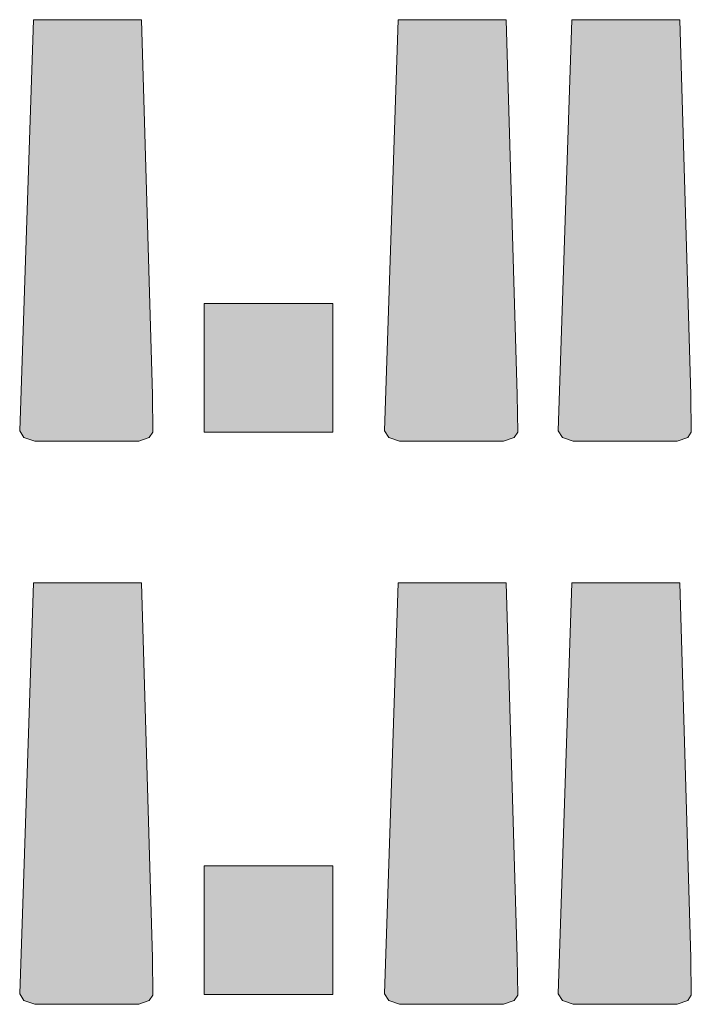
# Model space of a CAD drawing. Header units: millimetres. Extents: x -14761 to 157739, y -22400 to 107990.
# Tile 268 of 296: x 109556 to 112169, y 45830 to 49660. Entities that reach past the tile are written whole.
import ezdxf

# ---------------------------------------------------------------- set-up
doc = ezdxf.new("R2010")
doc.units = ezdxf.units.MM
doc.header["$MEASUREMENT"] = 0
doc.layers.add('Интерьер - лежаки 2', color=7, linetype='Continuous')

msp = doc.modelspace()

# ---------------------------------------------------------------- hatches: boundary and pattern name
at = {"layer": 'Интерьер - лежаки 2', "linetype": 'Continuous', "lineweight": 0, "true_color": 0xffffff}
for points in [[(110072.3, 48201.1), (110029.3, 49660), (109609.3, 49660), (109555.9, 48061.3), (109572.6, 48034.5), (109614.4, 48019.9), (110019.3, 48020), (110060, 48034.5), (110074.1, 48055.9)], [(111491.6, 48201.1), (111448.6, 49660), (111028.6, 49660), (110975.2, 48061.3), (110991.9, 48034.5), (111033.8, 48019.9), (111438.6, 48020), (111479.4, 48034.5), (111493.5, 48055.9)], [(112167.1, 48201.1), (112124.1, 49660), (111704.1, 49660), (111650.7, 48061.3), (111667.4, 48034.5), (111709.2, 48019.9), (112114.1, 48020), (112154.8, 48034.5), (112168.9, 48055.9)], [(110773.8, 48555.8), (110273.8, 48555.8), (110273.8, 48055.8), (110773.8, 48055.8)], [(110072.3, 46011.1), (110029.3, 47470), (109609.3, 47470), (109555.9, 45871.3), (109572.6, 45844.5), (109614.4, 45829.9), (110019.3, 45830), (110060, 45844.5), (110074.1, 45865.9)], [(111491.6, 46011.1), (111448.6, 47470), (111028.6, 47470), (110975.2, 45871.3), (110991.9, 45844.5), (111033.8, 45829.9), (111438.6, 45830), (111479.4, 45844.5), (111493.5, 45865.9)], [(112167.1, 46011.1), (112124.1, 47470), (111704.1, 47470), (111650.7, 45871.3), (111667.4, 45844.5), (111709.2, 45829.9), (112114.1, 45830), (112154.8, 45844.5), (112168.9, 45865.9)], [(110773.8, 46368), (110273.8, 46368), (110273.8, 45868), (110773.8, 45868)]]:
    msp.add_hatch(color=7, dxfattribs=at).paths.add_polyline_path(points)

# ---------------------------------------------------------------- linework, layer by layer
at = {"layer": 'Интерьер - лежаки 2', "color": 7, "linetype": 'Continuous', "lineweight": 15}
for p, q in [((110773.8, 48555.8), (110273.8, 48555.8)), ((110273.8, 48555.8), (110273.8, 48055.8)), ((110773.8, 48055.8), (110773.8, 48555.8)), ((110273.8, 48055.8), (110773.8, 48055.8)), ((110773.8, 46368), (110273.8, 46368)), ((110273.8, 46368), (110273.8, 45868)), ((110773.8, 45868), (110773.8, 46368)), ((110273.8, 45868), (110773.8, 45868))]:
    msp.add_line(p, q, dxfattribs=at)
at = {"layer": 'Интерьер - лежаки 2', "color": 7, "linetype": 'Continuous', "lineweight": 15, "flags": 128}
for points in [[(110072.3, 48201.1), (110074.1, 48055.9), (110060, 48034.5), (110019.3, 48020), (109614.4, 48019.9), (109572.6, 48034.5), (109555.9, 48061.3), (109609.3, 49660), (110029.3, 49660)], [(111491.6, 48201.1), (111493.5, 48055.9), (111479.4, 48034.5), (111438.6, 48020), (111033.8, 48019.9), (110991.9, 48034.5), (110975.2, 48061.3), (111028.6, 49660), (111448.6, 49660)], [(112167.1, 48201.1), (112168.9, 48055.9), (112154.8, 48034.5), (112114.1, 48020), (111709.2, 48019.9), (111667.4, 48034.5), (111650.7, 48061.3), (111704.1, 49660), (112124.1, 49660)], [(110072.3, 46011.1), (110074.1, 45865.9), (110060, 45844.5), (110019.3, 45830), (109614.4, 45829.9), (109572.6, 45844.5), (109555.9, 45871.3), (109609.3, 47470), (110029.3, 47470)], [(111491.6, 46011.1), (111493.5, 45865.9), (111479.4, 45844.5), (111438.6, 45830), (111033.8, 45829.9), (110991.9, 45844.5), (110975.2, 45871.3), (111028.6, 47470), (111448.6, 47470)], [(112167.1, 46011.1), (112168.9, 45865.9), (112154.8, 45844.5), (112114.1, 45830), (111709.2, 45829.9), (111667.4, 45844.5), (111650.7, 45871.3), (111704.1, 47470), (112124.1, 47470)]]:
    msp.add_lwpolyline(points, close=True, dxfattribs=at)

doc.saveas('drawing.dxf')
